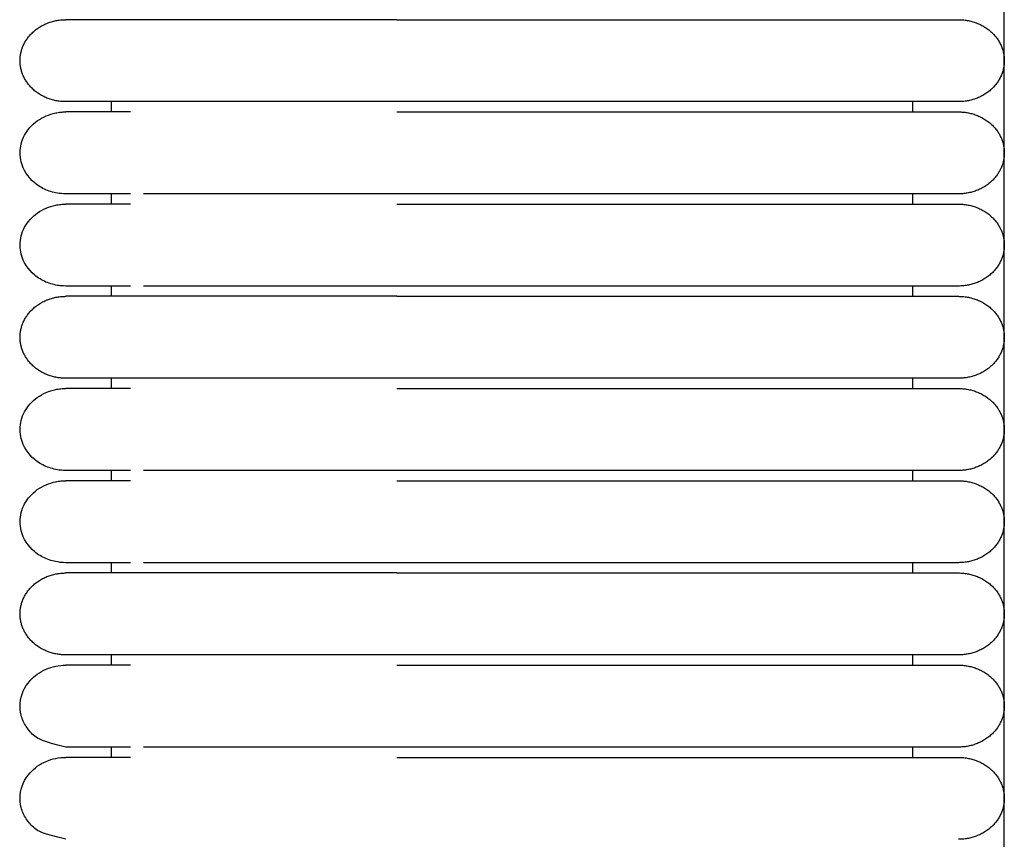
# Model space of a CAD drawing. Header units: millimetres. Extents: x -31695 to -19845, y -5614 to 7253.
# Tile 285 of 432: x -28383 to -28334, y 5281 to 5322. Entities that reach past the tile are written whole.
import ezdxf

# ---------------------------------------------------------------- set-up
doc = ezdxf.new("R2010")
doc.units = ezdxf.units.MM
doc.layers.add('2d', color=7, linetype='Continuous', true_color=0x000000)

msp = doc.modelspace()

# ---------------------------------------------------------------- linework, layer by layer
at = {"layer": '2d', "linetype": 'Continuous', "lineweight": -3}
msp.add_lwpolyline([(-28334.026, 4598.27), (-28334.026, 5374.719)], dxfattribs=at)
for points, weights, knots in [([(-28380.493, 5317.881), (-28382.76, 5317.881), (-28382.76, 5319.911), (-28382.76, 5321.941), (-28380.493, 5321.941)], [1, 0.707106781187, 1, 0.707106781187, 1], [0, 0, 0, 1.570796, 1.570796, 3.141593, 3.141593, 3.141593]), ([(-28364.104, 5321.941), (-28369.737, 5321.941), (-28373.721, 5321.941), (-28376.385, 5321.941), (-28377.298, 5321.941)], [1, 0.853553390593, 0.853553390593, 0.853553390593, 0.919067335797], [0, 0, 0, 9.941125, 9.941125, 16.590224, 16.590224, 16.590224]), ([(-28344.226, 5321.941), (-28340.94, 5321.941), (-28338.617, 5321.941), (-28336.293, 5321.941), (-28336.293, 5321.941)], [1, 0.853553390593, 0.853553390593, 0.853553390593, 1], [0, 0, 0, 5.79899, 5.79899, 11.59798, 11.59798, 11.59798]), ([(-28336.293, 5321.941), (-28334.026, 5321.941), (-28334.026, 5319.911), (-28334.026, 5317.881), (-28336.293, 5317.881)], [1, 0.707106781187, 1, 0.707106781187, 1], [6.283185, 6.283185, 6.283185, 9.424778, 9.424778, 12.566371, 12.566371, 12.566371]), ([(-28364.104, 5317.881), (-28369.737, 5317.881), (-28373.721, 5317.881), (-28376.385, 5317.881), (-28377.298, 5317.881)], [1, 0.853553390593, 0.853553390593, 0.853553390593, 0.919067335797], [0, 0, 0, 9.941125, 9.941125, 16.590224, 16.590224, 16.590224]), ([(-28336.293, 5317.881), (-28336.293, 5317.881), (-28338.617, 5317.881), (-28340.94, 5317.881), (-28344.226, 5317.881)], [1, 0.853553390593, 0.853553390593, 0.853553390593, 1], [0, 0, 0, 5.79899, 5.79899, 11.59798, 11.59798, 11.59798]), ([(-28344.226, 5317.374), (-28340.94, 5317.374), (-28338.617, 5317.374), (-28336.293, 5317.374), (-28336.293, 5317.374)], [1, 0.853553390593, 0.853553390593, 0.853553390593, 1], [0, 0, 0, 5.79899, 5.79899, 11.59798, 11.59798, 11.59798]), ([(-28336.293, 5317.374), (-28334.026, 5317.374), (-28334.026, 5315.344), (-28334.026, 5313.314), (-28336.293, 5313.314)], [1, 0.707106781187, 1, 0.707106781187, 1], [6.283185, 6.283185, 6.283185, 9.424778, 9.424778, 12.566371, 12.566371, 12.566371]), ([(-28336.293, 5313.314), (-28336.293, 5313.314), (-28338.617, 5313.314), (-28340.94, 5313.314), (-28344.226, 5313.314)], [1, 0.853553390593, 0.853553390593, 0.853553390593, 1], [0, 0, 0, 5.79899, 5.79899, 11.59798, 11.59798, 11.59798]), ([(-28344.226, 5312.806), (-28340.94, 5312.806), (-28338.617, 5312.806), (-28336.293, 5312.806), (-28336.293, 5312.806)], [1, 0.853553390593, 0.853553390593, 0.853553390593, 1], [0, 0, 0, 5.79899, 5.79899, 11.59798, 11.59798, 11.59798]), ([(-28336.293, 5312.806), (-28334.026, 5312.806), (-28334.026, 5310.777), (-28334.026, 5308.747), (-28336.293, 5308.747)], [1, 0.707106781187, 1, 0.707106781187, 1], [6.283185, 6.283185, 6.283185, 9.424778, 9.424778, 12.566371, 12.566371, 12.566371]), ([(-28336.293, 5308.747), (-28336.293, 5308.747), (-28338.617, 5308.747), (-28340.94, 5308.747), (-28344.226, 5308.747)], [1, 0.853553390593, 0.853553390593, 0.853553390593, 1], [0, 0, 0, 5.79899, 5.79899, 11.59798, 11.59798, 11.59798]), ([(-28380.493, 5304.179), (-28382.76, 5304.179), (-28382.76, 5306.209), (-28382.76, 5308.239), (-28380.493, 5308.239)], [1, 0.707106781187, 1, 0.707106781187, 1], [0, 0, 0, 1.570796, 1.570796, 3.141593, 3.141593, 3.141593]), ([(-28364.104, 5308.239), (-28369.737, 5308.239), (-28373.721, 5308.239), (-28376.385, 5308.239), (-28377.298, 5308.239)], [1, 0.853553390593, 0.853553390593, 0.853553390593, 0.919067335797], [0, 0, 0, 9.941125, 9.941125, 16.590224, 16.590224, 16.590224]), ([(-28344.226, 5308.239), (-28340.94, 5308.239), (-28338.617, 5308.239), (-28336.293, 5308.239), (-28336.293, 5308.239)], [1, 0.853553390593, 0.853553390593, 0.853553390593, 1], [0, 0, 0, 5.79899, 5.79899, 11.59798, 11.59798, 11.59798]), ([(-28336.293, 5308.239), (-28334.026, 5308.239), (-28334.026, 5306.209), (-28334.026, 5304.179), (-28336.293, 5304.179)], [1, 0.707106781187, 1, 0.707106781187, 1], [6.283185, 6.283185, 6.283185, 9.424778, 9.424778, 12.566371, 12.566371, 12.566371]), ([(-28364.104, 5304.179), (-28369.737, 5304.179), (-28373.721, 5304.179), (-28376.385, 5304.179), (-28377.298, 5304.179)], [1, 0.853553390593, 0.853553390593, 0.853553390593, 0.919067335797], [0, 0, 0, 9.941125, 9.941125, 16.590224, 16.590224, 16.590224]), ([(-28336.293, 5304.179), (-28336.293, 5304.179), (-28338.617, 5304.179), (-28340.94, 5304.179), (-28344.226, 5304.179)], [1, 0.853553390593, 0.853553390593, 0.853553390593, 1], [0, 0, 0, 5.79899, 5.79899, 11.59798, 11.59798, 11.59798]), ([(-28344.226, 5303.672), (-28340.94, 5303.672), (-28338.617, 5303.672), (-28336.293, 5303.672), (-28336.293, 5303.672)], [1, 0.853553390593, 0.853553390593, 0.853553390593, 1], [0, 0, 0, 5.79899, 5.79899, 11.59798, 11.59798, 11.59798]), ([(-28336.293, 5303.672), (-28334.026, 5303.672), (-28334.026, 5301.642), (-28334.026, 5299.612), (-28336.293, 5299.612)], [1, 0.707106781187, 1, 0.707106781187, 1], [6.283185, 6.283185, 6.283185, 9.424778, 9.424778, 12.566371, 12.566371, 12.566371]), ([(-28336.293, 5299.612), (-28336.293, 5299.612), (-28338.617, 5299.612), (-28340.94, 5299.612), (-28344.226, 5299.612)], [1, 0.853553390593, 0.853553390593, 0.853553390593, 1], [0, 0, 0, 5.79899, 5.79899, 11.59798, 11.59798, 11.59798]), ([(-28344.226, 5299.104), (-28340.94, 5299.104), (-28338.617, 5299.104), (-28336.293, 5299.104), (-28336.293, 5299.104)], [1, 0.853553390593, 0.853553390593, 0.853553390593, 1], [0, 0, 0, 5.79899, 5.79899, 11.59798, 11.59798, 11.59798]), ([(-28336.293, 5299.104), (-28334.026, 5299.104), (-28334.026, 5297.075), (-28334.026, 5295.045), (-28336.293, 5295.045)], [1, 0.707106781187, 1, 0.707106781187, 1], [6.283185, 6.283185, 6.283185, 9.424778, 9.424778, 12.566371, 12.566371, 12.566371]), ([(-28336.293, 5295.045), (-28336.293, 5295.045), (-28338.617, 5295.045), (-28340.94, 5295.045), (-28344.226, 5295.045)], [1, 0.853553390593, 0.853553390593, 0.853553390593, 1], [0, 0, 0, 5.79899, 5.79899, 11.59798, 11.59798, 11.59798]), ([(-28380.493, 5290.477), (-28382.76, 5290.477), (-28382.76, 5292.507), (-28382.76, 5294.537), (-28380.493, 5294.537)], [1, 0.707106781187, 1, 0.707106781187, 1], [0, 0, 0, 1.570796, 1.570796, 3.141593, 3.141593, 3.141593]), ([(-28364.104, 5294.537), (-28369.737, 5294.537), (-28373.721, 5294.537), (-28376.385, 5294.537), (-28377.298, 5294.537)], [1, 0.853553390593, 0.853553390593, 0.853553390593, 0.919067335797], [0, 0, 0, 9.941125, 9.941125, 16.590224, 16.590224, 16.590224]), ([(-28344.226, 5294.537), (-28340.94, 5294.537), (-28338.617, 5294.537), (-28336.293, 5294.537), (-28336.293, 5294.537)], [1, 0.853553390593, 0.853553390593, 0.853553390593, 1], [0, 0, 0, 5.79899, 5.79899, 11.59798, 11.59798, 11.59798]), ([(-28336.293, 5294.537), (-28334.026, 5294.537), (-28334.026, 5292.507), (-28334.026, 5290.477), (-28336.293, 5290.477)], [1, 0.707106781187, 1, 0.707106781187, 1], [6.283185, 6.283185, 6.283185, 9.424778, 9.424778, 12.566371, 12.566371, 12.566371]), ([(-28364.104, 5290.477), (-28369.737, 5290.477), (-28373.721, 5290.477), (-28376.385, 5290.477), (-28377.298, 5290.477)], [1, 0.853553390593, 0.853553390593, 0.853553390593, 0.919067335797], [0, 0, 0, 9.941125, 9.941125, 16.590224, 16.590224, 16.590224]), ([(-28336.293, 5290.477), (-28336.293, 5290.477), (-28338.617, 5290.477), (-28340.94, 5290.477), (-28344.226, 5290.477)], [1, 0.853553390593, 0.853553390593, 0.853553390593, 1], [0, 0, 0, 5.79899, 5.79899, 11.59798, 11.59798, 11.59798]), ([(-28344.226, 5289.97), (-28340.94, 5289.97), (-28338.617, 5289.97), (-28336.293, 5289.97), (-28336.293, 5289.97)], [1, 0.853553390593, 0.853553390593, 0.853553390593, 1], [0, 0, 0, 5.79899, 5.79899, 11.59798, 11.59798, 11.59798]), ([(-28336.293, 5289.97), (-28334.026, 5289.97), (-28334.026, 5287.94), (-28334.026, 5285.91), (-28336.293, 5285.91)], [1, 0.707106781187, 1, 0.707106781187, 1], [6.283185, 6.283185, 6.283185, 9.424778, 9.424778, 12.566371, 12.566371, 12.566371]), ([(-28336.293, 5285.91), (-28336.293, 5285.91), (-28338.617, 5285.91), (-28340.94, 5285.91), (-28344.226, 5285.91)], [1, 0.853553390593, 0.853553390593, 0.853553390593, 1], [0, 0, 0, 5.79899, 5.79899, 11.59798, 11.59798, 11.59798]), ([(-28344.226, 5285.402), (-28340.94, 5285.402), (-28338.617, 5285.402), (-28336.293, 5285.402), (-28336.293, 5285.402)], [1, 0.853553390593, 0.853553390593, 0.853553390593, 1], [0, 0, 0, 5.79899, 5.79899, 11.59798, 11.59798, 11.59798]), ([(-28336.293, 5285.402), (-28334.026, 5285.402), (-28334.026, 5283.372), (-28334.026, 5281.343), (-28336.293, 5281.343)], [1, 0.707106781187, 1, 0.707106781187, 1], [6.283185, 6.283185, 6.283185, 9.424778, 9.424778, 12.566371, 12.566371, 12.566371])]:
    msp.add_rational_spline(points, weights, degree=2, knots=knots, dxfattribs=at)
for points in [[(-28377.298, 5321.941), (-28380.493, 5321.941), (-28380.493, 5321.941)], [(-28377.298, 5317.881), (-28380.493, 5317.881), (-28380.493, 5317.881)], [(-28377.298, 5308.239), (-28380.493, 5308.239), (-28380.493, 5308.239)], [(-28377.298, 5304.179), (-28380.493, 5304.179), (-28380.493, 5304.179)], [(-28377.298, 5294.537), (-28380.493, 5294.537), (-28380.493, 5294.537)], [(-28377.298, 5290.477), (-28380.493, 5290.477), (-28380.493, 5290.477)]]:
    msp.add_rational_spline(points, [0.919067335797, 0.951503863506, 1], degree=2, dxfattribs=at)
for points, degree in [([(-28364.104, 5321.941), (-28354.165, 5321.941), (-28344.226, 5321.941)], 2), ([(-28378.226, 5317.374), (-28378.226, 5317.628), (-28378.226, 5317.881)], 2), ([(-28344.226, 5317.881), (-28354.165, 5317.881), (-28364.104, 5317.881)], 2), ([(-28338.56, 5317.374), (-28338.56, 5317.628), (-28338.56, 5317.881)], 2), ([(-28364.104, 5317.374), (-28354.165, 5317.374), (-28344.226, 5317.374)], 2), ([(-28378.226, 5312.807), (-28378.226, 5313.06), (-28378.226, 5313.314)], 2), ([(-28344.226, 5313.314), (-28354.165, 5313.314), (-28364.104, 5313.314)], 2), ([(-28338.56, 5312.807), (-28338.56, 5313.06), (-28338.56, 5313.314)], 2), ([(-28364.104, 5312.806), (-28354.165, 5312.806), (-28344.226, 5312.806)], 2), ([(-28378.226, 5308.239), (-28378.226, 5308.493), (-28378.226, 5308.747)], 2), ([(-28344.226, 5308.747), (-28354.165, 5308.747), (-28364.104, 5308.747)], 2), ([(-28338.56, 5308.239), (-28338.56, 5308.493), (-28338.56, 5308.747)], 2), ([(-28364.104, 5308.239), (-28354.165, 5308.239), (-28344.226, 5308.239)], 2), ([(-28378.226, 5303.672), (-28378.226, 5303.926), (-28378.226, 5304.179)], 2), ([(-28344.226, 5304.179), (-28354.165, 5304.179), (-28364.104, 5304.179)], 2), ([(-28338.56, 5303.672), (-28338.56, 5303.926), (-28338.56, 5304.179)], 2), ([(-28364.104, 5303.672), (-28354.165, 5303.672), (-28344.226, 5303.672)], 2), ([(-28378.226, 5299.105), (-28378.226, 5299.358), (-28378.226, 5299.612)], 2), ([(-28344.226, 5299.612), (-28354.165, 5299.612), (-28364.104, 5299.612)], 2), ([(-28338.56, 5299.105), (-28338.56, 5299.358), (-28338.56, 5299.612)], 2), ([(-28364.104, 5299.104), (-28354.165, 5299.104), (-28344.226, 5299.104)], 2), ([(-28378.226, 5294.537), (-28378.226, 5294.791), (-28378.226, 5295.045)], 2), ([(-28344.226, 5295.045), (-28354.165, 5295.045), (-28364.104, 5295.045)], 2), ([(-28338.56, 5294.537), (-28338.56, 5294.791), (-28338.56, 5295.045)], 2), ([(-28364.104, 5294.537), (-28354.165, 5294.537), (-28344.226, 5294.537)], 2), ([(-28378.226, 5289.97), (-28378.226, 5290.224), (-28378.226, 5290.477)], 2), ([(-28344.226, 5290.477), (-28354.165, 5290.477), (-28364.104, 5290.477)], 2), ([(-28338.56, 5289.97), (-28338.56, 5290.223), (-28338.56, 5290.477)], 2), ([(-28364.104, 5289.97), (-28354.165, 5289.97), (-28344.226, 5289.97)], 2), ([(-28380.488, 5285.91), (-28380.488, 5285.91), (-28380.488, 5285.91), (-28380.487, 5285.91)], 3), ([(-28378.226, 5285.403), (-28378.226, 5285.656), (-28378.226, 5285.91)], 2), ([(-28344.226, 5285.91), (-28354.165, 5285.91), (-28364.104, 5285.91)], 2), ([(-28338.56, 5285.402), (-28338.56, 5285.656), (-28338.56, 5285.91)], 2), ([(-28364.104, 5285.402), (-28354.165, 5285.402), (-28344.226, 5285.402)], 2)]:
    msp.add_open_spline(points, degree=degree, dxfattribs=at)
for points, knots in [([(-28380.493, 5313.314), (-28380.681, 5313.32), (-28380.757, 5313.327), (-28380.831, 5313.337), (-28381.055, 5313.367), (-28381.273, 5313.427), (-28381.477, 5313.515), (-28381.68, 5313.603), (-28381.87, 5313.718), (-28382.035, 5313.856), (-28382.366, 5314.131), (-28382.602, 5314.497), (-28382.703, 5314.892), (-28382.779, 5315.188), (-28382.778, 5315.5), (-28382.703, 5315.796), (-28382.627, 5316.092), (-28382.477, 5316.372), (-28382.265, 5316.61), (-28382.054, 5316.847), (-28381.782, 5317.041), (-28381.476, 5317.173), (-28381.324, 5317.239), (-28381.163, 5317.289), (-28380.997, 5317.323), (-28380.915, 5317.34), (-28380.831, 5317.353), (-28380.705, 5317.365), (-28380.662, 5317.369), (-28380.588, 5317.372), (-28380.525, 5317.373), (-28380.493, 5317.374)], [23.444778, 23.444778, 23.444778, 23.444778, 23.445497, 23.445497, 23.445497, 24.045981, 24.045981, 24.045981, 24.646831, 24.646831, 24.646831, 25.861191, 25.861191, 25.861191, 26.766804, 26.766804, 26.766804, 27.671762, 27.671762, 27.671762, 28.577075, 28.577075, 28.577075, 29.026838, 29.026838, 29.026838, 29.266289, 29.266289, 29.386008, 29.386008, 29.475737, 29.475737, 29.475737, 29.475737]), ([(-28377.298, 5317.374), (-28378.075, 5317.374), (-28378.711, 5317.374), (-28379.203, 5317.374), (-28379.623, 5317.374), (-28379.938, 5317.374), (-28380.152, 5317.374), (-28380.366, 5317.374), (-28380.477, 5317.374), (-28380.493, 5317.374)], [0, 0, 0, 0, 8.649968, 8.649968, 8.649968, 15.950267, 15.950267, 15.950267, 23.144584, 23.144584, 23.144584, 23.144584]), ([(-28377.3, 5313.314), (-28378.073, 5313.314), (-28378.71, 5313.314), (-28379.203, 5313.314), (-28379.623, 5313.314), (-28379.939, 5313.314), (-28380.152, 5313.314), (-28380.366, 5313.314), (-28380.478, 5313.314), (-28380.493, 5313.314)], [0.006565, 0.006565, 0.006565, 0.006565, 8.58507, 8.58507, 8.58507, 15.830676, 15.830676, 15.830676, 22.971093, 22.971093, 22.971093, 22.971093]), ([(-28364.104, 5313.314), (-28364.33, 5313.314), (-28364.563, 5313.314), (-28364.789, 5313.314), (-28365.017, 5313.314), (-28365.245, 5313.314), (-28365.473, 5313.314), (-28365.701, 5313.314), (-28365.928, 5313.314), (-28366.155, 5313.314), (-28366.381, 5313.314), (-28366.607, 5313.314), (-28366.832, 5313.314), (-28367.058, 5313.314), (-28367.282, 5313.314), (-28367.504, 5313.314), (-28367.727, 5313.314), (-28367.949, 5313.314), (-28368.168, 5313.314), (-28368.388, 5313.314), (-28368.606, 5313.314), (-28368.823, 5313.314), (-28369.039, 5313.314), (-28369.254, 5313.314), (-28369.466, 5313.314), (-28369.679, 5313.314), (-28369.888, 5313.314), (-28370.094, 5313.314), (-28370.299, 5313.314), (-28370.502, 5313.314), (-28370.7, 5313.314), (-28370.899, 5313.314), (-28371.094, 5313.314), (-28371.285, 5313.314), (-28371.477, 5313.314), (-28371.664, 5313.314), (-28371.848, 5313.314), (-28372.031, 5313.314), (-28372.211, 5313.314), (-28372.386, 5313.314), (-28372.562, 5313.314), (-28372.733, 5313.314), (-28372.9, 5313.314), (-28372.984, 5313.314), (-28373.067, 5313.314), (-28373.148, 5313.314), (-28373.23, 5313.314), (-28373.31, 5313.314), (-28373.389, 5313.314), (-28373.548, 5313.314), (-28373.702, 5313.314), (-28373.957, 5313.314), (-28373.992, 5313.314), (-28374.027, 5313.314), (-28374.165, 5313.314), (-28374.199, 5313.314), (-28374.234, 5313.314), (-28374.344, 5313.314), (-28374.353, 5313.314), (-28374.361, 5313.314), (-28374.47, 5313.314), (-28374.537, 5313.314), (-28374.603, 5313.314), (-28374.668, 5313.314), (-28374.734, 5313.314), (-28374.799, 5313.314), (-28374.91, 5313.314), (-28374.926, 5313.314), (-28374.942, 5313.314), (-28375.052, 5313.314), (-28375.114, 5313.314), (-28375.176, 5313.314), (-28375.236, 5313.314), (-28375.297, 5313.314), (-28375.357, 5313.314), (-28375.504, 5313.314), (-28375.533, 5313.314), (-28375.562, 5313.314), (-28375.676, 5313.314), (-28375.69, 5313.314), (-28375.704, 5313.314), (-28375.801, 5313.314), (-28375.808, 5313.314), (-28375.815, 5313.314), (-28375.923, 5313.314), (-28375.977, 5313.314), (-28376.029, 5313.314), (-28376.081, 5313.314), (-28376.132, 5313.314), (-28376.183, 5313.314), (-28376.645, 5313.314)], [0, 0, 0, 0, 0.643984, 0.643984, 0.643984, 1.289245, 1.289245, 1.289245, 1.935683, 1.935683, 1.935683, 2.583186, 2.583186, 2.583186, 3.231641, 3.231641, 3.231641, 3.880954, 3.880954, 3.880954, 4.531054, 4.531054, 4.531054, 5.181916, 5.181916, 5.181916, 5.831835, 5.831835, 5.831835, 6.475739, 6.475739, 6.475739, 7.113965, 7.113965, 7.113965, 7.746574, 7.746574, 7.746574, 8.373493, 8.373493, 8.373493, 8.994597, 8.994597, 8.994597, 9.302878, 9.302878, 9.302878, 9.609619, 9.609619, 9.609619, 10.361257, 10.361257, 10.361257, 10.648537, 10.648537, 10.648537, 10.901517, 10.901517, 10.901517, 11.083116, 11.083116, 11.083116, 11.375201, 11.375201, 11.375201, 11.742883, 11.742883, 11.742883, 11.964832, 11.964832, 11.964832, 12.262298, 12.262298, 12.262298, 12.711715, 12.711715, 12.711715, 13.013432, 13.013432, 13.013432, 13.240813, 13.240813, 13.240813, 13.469123, 13.469123, 13.469123, 13.774975, 13.774975, 13.774975, 14.08247, 14.08247, 14.08247, 14.08247]), ([(-28380.493, 5308.747), (-28380.681, 5308.753), (-28380.757, 5308.759), (-28380.831, 5308.769), (-28381.055, 5308.8), (-28381.273, 5308.86), (-28381.477, 5308.948), (-28381.68, 5309.035), (-28381.87, 5309.151), (-28382.035, 5309.288), (-28382.366, 5309.564), (-28382.602, 5309.93), (-28382.703, 5310.325), (-28382.779, 5310.621), (-28382.778, 5310.933), (-28382.703, 5311.228), (-28382.627, 5311.524), (-28382.477, 5311.805), (-28382.265, 5312.042), (-28382.054, 5312.28), (-28381.782, 5312.474), (-28381.476, 5312.606), (-28381.324, 5312.672), (-28381.163, 5312.722), (-28380.997, 5312.756), (-28380.915, 5312.773), (-28380.831, 5312.785), (-28380.705, 5312.798), (-28380.662, 5312.801), (-28380.588, 5312.804), (-28380.525, 5312.806), (-28380.493, 5312.807)], [23.44531, 23.44531, 23.44531, 23.44531, 23.445674, 23.445674, 23.445674, 24.04614, 24.04614, 24.04614, 24.646973, 24.646973, 24.646973, 25.861297, 25.861297, 25.861297, 26.766884, 26.766884, 26.766884, 27.671815, 27.671815, 27.671815, 28.577101, 28.577101, 28.577101, 29.026851, 29.026851, 29.026851, 29.266296, 29.266296, 29.386011, 29.386011, 29.475738, 29.475738, 29.475738, 29.475738]), ([(-28377.298, 5312.807), (-28378.075, 5312.807), (-28378.711, 5312.807), (-28379.203, 5312.807), (-28379.623, 5312.807), (-28379.938, 5312.807), (-28380.152, 5312.807), (-28380.366, 5312.807), (-28380.477, 5312.807), (-28380.493, 5312.807)], [0, 0, 0, 0, 8.649968, 8.649968, 8.649968, 15.950267, 15.950267, 15.950267, 23.144584, 23.144584, 23.144584, 23.144584]), ([(-28377.3, 5308.747), (-28378.073, 5308.747), (-28378.71, 5308.747), (-28379.203, 5308.747), (-28379.623, 5308.747), (-28379.939, 5308.747), (-28380.152, 5308.747), (-28380.366, 5308.747), (-28380.478, 5308.747), (-28380.493, 5308.747)], [0.006565, 0.006565, 0.006565, 0.006565, 8.585071, 8.585071, 8.585071, 15.830677, 15.830677, 15.830677, 22.971094, 22.971094, 22.971094, 22.971094]), ([(-28364.104, 5308.747), (-28364.33, 5308.747), (-28364.563, 5308.747), (-28364.789, 5308.747), (-28365.017, 5308.747), (-28365.245, 5308.747), (-28365.473, 5308.747), (-28365.701, 5308.747), (-28365.928, 5308.747), (-28366.155, 5308.747), (-28366.381, 5308.747), (-28366.607, 5308.747), (-28366.832, 5308.747), (-28367.058, 5308.747), (-28367.282, 5308.747), (-28367.504, 5308.747), (-28367.727, 5308.747), (-28367.949, 5308.747), (-28368.168, 5308.747), (-28368.388, 5308.747), (-28368.606, 5308.747), (-28368.823, 5308.747), (-28369.039, 5308.747), (-28369.254, 5308.747), (-28369.466, 5308.747), (-28369.679, 5308.747), (-28369.888, 5308.747), (-28370.094, 5308.747), (-28370.299, 5308.747), (-28370.502, 5308.747), (-28370.7, 5308.747), (-28370.899, 5308.747), (-28371.094, 5308.747), (-28371.285, 5308.747), (-28371.476, 5308.747), (-28371.663, 5308.747), (-28371.848, 5308.747), (-28372.031, 5308.747), (-28372.211, 5308.747), (-28372.386, 5308.747), (-28372.562, 5308.747), (-28372.733, 5308.747), (-28372.9, 5308.747), (-28372.984, 5308.747), (-28373.067, 5308.747), (-28373.148, 5308.747), (-28373.229, 5308.747), (-28373.31, 5308.747), (-28373.389, 5308.747), (-28373.547, 5308.747), (-28373.701, 5308.747), (-28373.957, 5308.747), (-28373.992, 5308.747), (-28374.027, 5308.747), (-28374.165, 5308.747), (-28374.199, 5308.747), (-28374.234, 5308.747), (-28374.344, 5308.747), (-28374.353, 5308.747), (-28374.361, 5308.747), (-28374.47, 5308.747), (-28374.537, 5308.747), (-28374.603, 5308.747), (-28374.668, 5308.747), (-28374.734, 5308.747), (-28374.799, 5308.747), (-28374.91, 5308.747), (-28374.926, 5308.747), (-28374.942, 5308.747), (-28375.052, 5308.747), (-28375.114, 5308.747), (-28375.176, 5308.747), (-28375.236, 5308.747), (-28375.297, 5308.747), (-28375.357, 5308.747), (-28375.504, 5308.747), (-28375.533, 5308.747), (-28375.562, 5308.747), (-28375.676, 5308.747), (-28375.69, 5308.747), (-28375.704, 5308.747), (-28375.801, 5308.747), (-28375.808, 5308.747), (-28375.815, 5308.747), (-28375.923, 5308.747), (-28375.977, 5308.747), (-28376.029, 5308.747), (-28376.081, 5308.747), (-28376.132, 5308.747), (-28376.183, 5308.747), (-28376.645, 5308.747)], [0, 0, 0, 0, 0.643984, 0.643984, 0.643984, 1.289245, 1.289245, 1.289245, 1.935683, 1.935683, 1.935683, 2.583186, 2.583186, 2.583186, 3.231641, 3.231641, 3.231641, 3.880954, 3.880954, 3.880954, 4.531054, 4.531054, 4.531054, 5.181916, 5.181916, 5.181916, 5.831835, 5.831835, 5.831835, 6.475738, 6.475738, 6.475738, 7.113964, 7.113964, 7.113964, 7.746573, 7.746573, 7.746573, 8.373493, 8.373493, 8.373493, 8.994596, 8.994596, 8.994596, 9.302877, 9.302877, 9.302877, 9.609618, 9.609618, 9.609618, 10.361257, 10.361257, 10.361257, 10.648537, 10.648537, 10.648537, 10.901517, 10.901517, 10.901517, 11.083116, 11.083116, 11.083116, 11.3752, 11.3752, 11.3752, 11.742882, 11.742882, 11.742882, 11.964831, 11.964831, 11.964831, 12.262298, 12.262298, 12.262298, 12.711714, 12.711714, 12.711714, 13.013432, 13.013432, 13.013432, 13.240812, 13.240812, 13.240812, 13.469123, 13.469123, 13.469123, 13.774974, 13.774974, 13.774974, 14.08247, 14.08247, 14.08247, 14.08247]), ([(-28380.493, 5299.612), (-28380.681, 5299.618), (-28380.757, 5299.625), (-28380.831, 5299.635), (-28381.055, 5299.665), (-28381.273, 5299.725), (-28381.477, 5299.813), (-28381.68, 5299.901), (-28381.87, 5300.016), (-28382.035, 5300.154), (-28382.366, 5300.429), (-28382.602, 5300.795), (-28382.703, 5301.19), (-28382.779, 5301.486), (-28382.778, 5301.798), (-28382.703, 5302.094), (-28382.627, 5302.39), (-28382.477, 5302.67), (-28382.265, 5302.908), (-28382.054, 5303.145), (-28381.782, 5303.339), (-28381.476, 5303.471), (-28381.324, 5303.537), (-28381.163, 5303.587), (-28380.997, 5303.621), (-28380.915, 5303.638), (-28380.831, 5303.651), (-28380.705, 5303.663), (-28380.662, 5303.667), (-28380.588, 5303.67), (-28380.525, 5303.671), (-28380.493, 5303.672)], [23.445209, 23.445209, 23.445209, 23.445209, 23.44564, 23.44564, 23.44564, 24.04611, 24.04611, 24.04611, 24.646946, 24.646946, 24.646946, 25.861277, 25.861277, 25.861277, 26.766869, 26.766869, 26.766869, 27.671805, 27.671805, 27.671805, 28.577096, 28.577096, 28.577096, 29.026848, 29.026848, 29.026848, 29.266294, 29.266294, 29.38601, 29.38601, 29.475738, 29.475738, 29.475738, 29.475738]), ([(-28377.298, 5303.672), (-28378.075, 5303.672), (-28378.711, 5303.672), (-28379.203, 5303.672), (-28379.623, 5303.672), (-28379.938, 5303.672), (-28380.152, 5303.672), (-28380.366, 5303.672), (-28380.477, 5303.672), (-28380.493, 5303.672)], [0, 0, 0, 0, 8.649968, 8.649968, 8.649968, 15.950267, 15.950267, 15.950267, 23.144584, 23.144584, 23.144584, 23.144584]), ([(-28377.298, 5299.612), (-28378.073, 5299.612), (-28378.709, 5299.612), (-28379.203, 5299.612), (-28379.623, 5299.612), (-28379.939, 5299.612), (-28380.152, 5299.612), (-28380.366, 5299.612), (-28380.478, 5299.612), (-28380.493, 5299.612)], [0, 0, 0, 0, 8.585131, 8.585131, 8.585131, 15.830708, 15.830708, 15.830708, 22.971096, 22.971096, 22.971096, 22.971096]), ([(-28364.104, 5299.612), (-28364.33, 5299.612), (-28364.563, 5299.612), (-28364.789, 5299.612), (-28365.017, 5299.612), (-28365.245, 5299.612), (-28365.473, 5299.612), (-28365.701, 5299.612), (-28365.928, 5299.612), (-28366.155, 5299.612), (-28366.381, 5299.612), (-28366.607, 5299.612), (-28366.832, 5299.612), (-28367.058, 5299.612), (-28367.282, 5299.612), (-28367.504, 5299.612), (-28367.727, 5299.612), (-28367.949, 5299.612), (-28368.168, 5299.612), (-28368.388, 5299.612), (-28368.606, 5299.612), (-28368.823, 5299.612), (-28369.039, 5299.612), (-28369.254, 5299.612), (-28369.466, 5299.612), (-28369.679, 5299.612), (-28369.888, 5299.612), (-28370.094, 5299.612), (-28370.299, 5299.612), (-28370.502, 5299.612), (-28370.7, 5299.612), (-28370.899, 5299.612), (-28371.094, 5299.612), (-28371.285, 5299.612), (-28371.477, 5299.612), (-28371.664, 5299.612), (-28371.848, 5299.612), (-28372.031, 5299.612), (-28372.211, 5299.612), (-28372.386, 5299.612), (-28372.562, 5299.612), (-28372.733, 5299.612), (-28372.9, 5299.612), (-28372.984, 5299.612), (-28373.067, 5299.612), (-28373.148, 5299.612), (-28373.229, 5299.612), (-28373.31, 5299.612), (-28373.389, 5299.612), (-28373.547, 5299.612), (-28373.701, 5299.612), (-28373.957, 5299.612), (-28373.992, 5299.612), (-28374.027, 5299.612), (-28374.165, 5299.612), (-28374.199, 5299.612), (-28374.234, 5299.612), (-28374.344, 5299.612), (-28374.353, 5299.612), (-28374.361, 5299.612), (-28374.47, 5299.612), (-28374.537, 5299.612), (-28374.603, 5299.612), (-28374.668, 5299.612), (-28374.734, 5299.612), (-28374.799, 5299.612), (-28374.91, 5299.612), (-28374.926, 5299.612), (-28374.942, 5299.612), (-28375.052, 5299.612), (-28375.114, 5299.612), (-28375.176, 5299.612), (-28375.236, 5299.612), (-28375.297, 5299.612), (-28375.357, 5299.612), (-28375.504, 5299.612), (-28375.533, 5299.612), (-28375.562, 5299.612), (-28375.676, 5299.612), (-28375.69, 5299.612), (-28375.704, 5299.612), (-28375.801, 5299.612), (-28375.808, 5299.612), (-28375.815, 5299.612), (-28375.923, 5299.612), (-28375.977, 5299.612), (-28376.029, 5299.612), (-28376.081, 5299.612), (-28376.132, 5299.612), (-28376.183, 5299.612), (-28376.645, 5299.612)], [0, 0, 0, 0, 0.643984, 0.643984, 0.643984, 1.289245, 1.289245, 1.289245, 1.935683, 1.935683, 1.935683, 2.583186, 2.583186, 2.583186, 3.231641, 3.231641, 3.231641, 3.880954, 3.880954, 3.880954, 4.531054, 4.531054, 4.531054, 5.181916, 5.181916, 5.181916, 5.831835, 5.831835, 5.831835, 6.475739, 6.475739, 6.475739, 7.113965, 7.113965, 7.113965, 7.746573, 7.746573, 7.746573, 8.373493, 8.373493, 8.373493, 8.994596, 8.994596, 8.994596, 9.302877, 9.302877, 9.302877, 9.609619, 9.609619, 9.609619, 10.361257, 10.361257, 10.361257, 10.648537, 10.648537, 10.648537, 10.901517, 10.901517, 10.901517, 11.083116, 11.083116, 11.083116, 11.375201, 11.375201, 11.375201, 11.742882, 11.742882, 11.742882, 11.964832, 11.964832, 11.964832, 12.262298, 12.262298, 12.262298, 12.711714, 12.711714, 12.711714, 13.013432, 13.013432, 13.013432, 13.240813, 13.240813, 13.240813, 13.469123, 13.469123, 13.469123, 13.774974, 13.774974, 13.774974, 14.08247, 14.08247, 14.08247, 14.08247]), ([(-28380.493, 5295.045), (-28380.681, 5295.051), (-28380.757, 5295.057), (-28380.831, 5295.067), (-28381.055, 5295.098), (-28381.273, 5295.158), (-28381.477, 5295.246), (-28381.68, 5295.333), (-28381.87, 5295.448), (-28382.035, 5295.586), (-28382.366, 5295.862), (-28382.602, 5296.228), (-28382.703, 5296.623), (-28382.779, 5296.919), (-28382.778, 5297.23), (-28382.703, 5297.526), (-28382.627, 5297.822), (-28382.477, 5298.103), (-28382.265, 5298.34), (-28382.054, 5298.578), (-28381.782, 5298.772), (-28381.476, 5298.904), (-28381.324, 5298.969), (-28381.163, 5299.02), (-28380.997, 5299.054), (-28380.915, 5299.071), (-28380.831, 5299.083), (-28380.705, 5299.096), (-28380.662, 5299.099), (-28380.588, 5299.102), (-28380.525, 5299.104), (-28380.493, 5299.105)], [23.44557, 23.44557, 23.44557, 23.44557, 23.44576, 23.44576, 23.44576, 24.046218, 24.046218, 24.046218, 24.647042, 24.647042, 24.647042, 25.861349, 25.861349, 25.861349, 26.766923, 26.766923, 26.766923, 27.671841, 27.671841, 27.671841, 28.577114, 28.577114, 28.577114, 29.026858, 29.026858, 29.026858, 29.266299, 29.266299, 29.386012, 29.386012, 29.475738, 29.475738, 29.475738, 29.475738]), ([(-28377.298, 5299.105), (-28378.075, 5299.105), (-28378.711, 5299.105), (-28379.203, 5299.105), (-28379.623, 5299.105), (-28379.938, 5299.105), (-28380.152, 5299.105), (-28380.366, 5299.105), (-28380.477, 5299.105), (-28380.493, 5299.105)], [0, 0, 0, 0, 8.649968, 8.649968, 8.649968, 15.950267, 15.950267, 15.950267, 23.144584, 23.144584, 23.144584, 23.144584]), ([(-28377.298, 5295.045), (-28378.073, 5295.045), (-28378.709, 5295.045), (-28379.203, 5295.045), (-28379.623, 5295.045), (-28379.939, 5295.045), (-28380.152, 5295.045), (-28380.366, 5295.045), (-28380.478, 5295.045), (-28380.493, 5295.045)], [0, 0, 0, 0, 8.585132, 8.585132, 8.585132, 15.830709, 15.830709, 15.830709, 22.971097, 22.971097, 22.971097, 22.971097]), ([(-28364.104, 5295.045), (-28364.33, 5295.045), (-28364.563, 5295.045), (-28364.789, 5295.045), (-28365.017, 5295.045), (-28365.245, 5295.045), (-28365.473, 5295.045), (-28365.701, 5295.045), (-28365.928, 5295.045), (-28366.155, 5295.045), (-28366.381, 5295.045), (-28366.607, 5295.045), (-28366.832, 5295.045), (-28367.058, 5295.045), (-28367.282, 5295.045), (-28367.504, 5295.045), (-28367.727, 5295.045), (-28367.949, 5295.045), (-28368.168, 5295.045), (-28368.388, 5295.045), (-28368.606, 5295.045), (-28368.823, 5295.045), (-28369.039, 5295.045), (-28369.254, 5295.045), (-28369.466, 5295.045), (-28369.678, 5295.045), (-28369.887, 5295.045), (-28370.094, 5295.045), (-28370.299, 5295.045), (-28370.502, 5295.045), (-28370.7, 5295.045), (-28370.899, 5295.045), (-28371.094, 5295.045), (-28371.285, 5295.045), (-28371.476, 5295.045), (-28371.663, 5295.045), (-28371.848, 5295.045), (-28372.031, 5295.045), (-28372.211, 5295.045), (-28372.386, 5295.045), (-28372.562, 5295.045), (-28372.733, 5295.045), (-28372.9, 5295.045), (-28372.984, 5295.045), (-28373.066, 5295.045), (-28373.148, 5295.045), (-28373.229, 5295.045), (-28373.31, 5295.045), (-28373.389, 5295.045), (-28373.547, 5295.045), (-28373.701, 5295.045), (-28373.957, 5295.045), (-28373.992, 5295.045), (-28374.027, 5295.045), (-28374.165, 5295.045), (-28374.199, 5295.045), (-28374.234, 5295.045), (-28374.344, 5295.045), (-28374.353, 5295.045), (-28374.361, 5295.045), (-28374.47, 5295.045), (-28374.537, 5295.045), (-28374.603, 5295.045), (-28374.668, 5295.045), (-28374.734, 5295.045), (-28374.799, 5295.045), (-28374.91, 5295.045), (-28374.926, 5295.045), (-28374.942, 5295.045), (-28375.052, 5295.045), (-28375.114, 5295.045), (-28375.176, 5295.045), (-28375.236, 5295.045), (-28375.297, 5295.045), (-28375.357, 5295.045), (-28375.504, 5295.045), (-28375.533, 5295.045), (-28375.562, 5295.045), (-28375.676, 5295.045), (-28375.69, 5295.045), (-28375.704, 5295.045), (-28375.801, 5295.045), (-28375.808, 5295.045), (-28375.815, 5295.045), (-28375.923, 5295.045), (-28375.977, 5295.045), (-28376.029, 5295.045), (-28376.081, 5295.045), (-28376.132, 5295.045), (-28376.183, 5295.045), (-28376.645, 5295.045)], [0, 0, 0, 0, 0.643984, 0.643984, 0.643984, 1.289245, 1.289245, 1.289245, 1.935684, 1.935684, 1.935684, 2.583186, 2.583186, 2.583186, 3.231641, 3.231641, 3.231641, 3.880954, 3.880954, 3.880954, 4.531055, 4.531055, 4.531055, 5.181917, 5.181917, 5.181917, 5.831836, 5.831836, 5.831836, 6.475739, 6.475739, 6.475739, 7.113965, 7.113965, 7.113965, 7.746574, 7.746574, 7.746574, 8.373494, 8.373494, 8.373494, 8.994597, 8.994597, 8.994597, 9.302878, 9.302878, 9.302878, 9.60962, 9.60962, 9.60962, 10.361258, 10.361258, 10.361258, 10.648538, 10.648538, 10.648538, 10.901518, 10.901518, 10.901518, 11.083117, 11.083117, 11.083117, 11.375202, 11.375202, 11.375202, 11.742883, 11.742883, 11.742883, 11.964833, 11.964833, 11.964833, 12.262299, 12.262299, 12.262299, 12.711716, 12.711716, 12.711716, 13.013433, 13.013433, 13.013433, 13.240814, 13.240814, 13.240814, 13.469124, 13.469124, 13.469124, 13.774976, 13.774976, 13.774976, 14.082471, 14.082471, 14.082471, 14.082471]), ([(-28380.488, 5285.91), (-28381.68, 5286.198), (-28381.869, 5286.314), (-28382.035, 5286.452), (-28382.2, 5286.589), (-28382.343, 5286.749), (-28382.456, 5286.925), (-28382.569, 5287.1), (-28382.652, 5287.291), (-28382.703, 5287.488), (-28382.753, 5287.685), (-28382.771, 5287.89), (-28382.754, 5288.092), (-28382.72, 5288.495), (-28382.547, 5288.889), (-28382.266, 5289.206), (-28382.054, 5289.443), (-28381.782, 5289.637), (-28381.476, 5289.769), (-28381.171, 5289.901), (-28380.832, 5289.97), (-28380.493, 5289.97)], [27.520768, 27.520768, 27.520768, 27.520768, 29.220802, 29.220802, 29.220802, 30.919983, 30.919983, 30.919983, 32.619453, 32.619453, 32.619453, 34.319732, 34.319732, 34.319732, 37.755656, 37.755656, 37.755656, 40.317792, 40.317792, 40.317792, 42.878079, 42.878079, 42.878079, 42.878079]), ([(-28377.298, 5289.97), (-28378.075, 5289.97), (-28378.711, 5289.97), (-28379.203, 5289.97), (-28379.623, 5289.97), (-28379.939, 5289.97), (-28380.152, 5289.97), (-28380.366, 5289.97), (-28380.478, 5289.97), (-28380.493, 5289.97)], [0, 0, 0, 0, 8.64999, 8.64999, 8.64999, 15.950307, 15.950307, 15.950307, 23.144641, 23.144641, 23.144641, 23.144641]), ([(-28377.299, 5285.91), (-28378.073, 5285.91), (-28378.707, 5285.91), (-28379.198, 5285.91), (-28379.617, 5285.91), (-28379.933, 5285.91), (-28380.147, 5285.91), (-28380.361, 5285.91), (-28380.472, 5285.91), (-28380.487, 5285.91)], [0.021129, 0.021129, 0.021129, 0.021129, 8.582817, 8.582817, 8.582817, 15.826699, 15.826699, 15.826699, 22.965417, 22.965417, 22.965417, 22.965417]), ([(-28364.104, 5285.91), (-28364.33, 5285.91), (-28364.563, 5285.91), (-28364.789, 5285.91), (-28365.017, 5285.91), (-28365.245, 5285.91), (-28365.473, 5285.91), (-28365.701, 5285.91), (-28365.928, 5285.91), (-28366.155, 5285.91), (-28366.381, 5285.91), (-28366.607, 5285.91), (-28366.832, 5285.91), (-28367.058, 5285.91), (-28367.282, 5285.91), (-28367.504, 5285.91), (-28367.727, 5285.91), (-28367.949, 5285.91), (-28368.168, 5285.91), (-28368.388, 5285.91), (-28368.606, 5285.91), (-28368.823, 5285.91), (-28369.039, 5285.91), (-28369.254, 5285.91), (-28369.466, 5285.91), (-28369.678, 5285.91), (-28369.887, 5285.91), (-28370.094, 5285.91), (-28370.299, 5285.91), (-28370.502, 5285.91), (-28370.7, 5285.91), (-28370.899, 5285.91), (-28371.094, 5285.91), (-28371.285, 5285.91), (-28371.476, 5285.91), (-28371.663, 5285.91), (-28371.848, 5285.91), (-28372.031, 5285.91), (-28372.211, 5285.91), (-28372.386, 5285.91), (-28372.562, 5285.91), (-28372.733, 5285.91), (-28372.9, 5285.91), (-28372.984, 5285.91), (-28373.067, 5285.91), (-28373.148, 5285.91), (-28373.229, 5285.91), (-28373.31, 5285.91), (-28373.389, 5285.91), (-28373.547, 5285.91), (-28373.701, 5285.91), (-28373.957, 5285.91), (-28373.992, 5285.91), (-28374.027, 5285.91), (-28374.165, 5285.91), (-28374.199, 5285.91), (-28374.234, 5285.91), (-28374.344, 5285.91), (-28374.353, 5285.91), (-28374.361, 5285.91), (-28374.47, 5285.91), (-28374.537, 5285.91), (-28374.603, 5285.91), (-28374.668, 5285.91), (-28374.734, 5285.91), (-28374.799, 5285.91), (-28374.91, 5285.91), (-28374.926, 5285.91), (-28374.942, 5285.91), (-28375.052, 5285.91), (-28375.114, 5285.91), (-28375.176, 5285.91), (-28375.236, 5285.91), (-28375.297, 5285.91), (-28375.357, 5285.91), (-28375.504, 5285.91), (-28375.533, 5285.91), (-28375.562, 5285.91), (-28375.676, 5285.91), (-28375.69, 5285.91), (-28375.704, 5285.91), (-28375.801, 5285.91), (-28375.808, 5285.91), (-28375.815, 5285.91), (-28375.923, 5285.91), (-28375.977, 5285.91), (-28376.029, 5285.91), (-28376.081, 5285.91), (-28376.132, 5285.91), (-28376.183, 5285.91), (-28376.645, 5285.91)], [0, 0, 0, 0, 0.643984, 0.643984, 0.643984, 1.289245, 1.289245, 1.289245, 1.935683, 1.935683, 1.935683, 2.583186, 2.583186, 2.583186, 3.231641, 3.231641, 3.231641, 3.880954, 3.880954, 3.880954, 4.531054, 4.531054, 4.531054, 5.181916, 5.181916, 5.181916, 5.831835, 5.831835, 5.831835, 6.475739, 6.475739, 6.475739, 7.113965, 7.113965, 7.113965, 7.746573, 7.746573, 7.746573, 8.373493, 8.373493, 8.373493, 8.994596, 8.994596, 8.994596, 9.302877, 9.302877, 9.302877, 9.609619, 9.609619, 9.609619, 10.361257, 10.361257, 10.361257, 10.648537, 10.648537, 10.648537, 10.901517, 10.901517, 10.901517, 11.083116, 11.083116, 11.083116, 11.375201, 11.375201, 11.375201, 11.742882, 11.742882, 11.742882, 11.964832, 11.964832, 11.964832, 12.262298, 12.262298, 12.262298, 12.711714, 12.711714, 12.711714, 13.013432, 13.013432, 13.013432, 13.240813, 13.240813, 13.240813, 13.469123, 13.469123, 13.469123, 13.774974, 13.774974, 13.774974, 14.08247, 14.08247, 14.08247, 14.08247]), ([(-28380.488, 5281.343), (-28381.68, 5281.631), (-28381.869, 5281.747), (-28382.035, 5281.884), (-28382.2, 5282.022), (-28382.343, 5282.182), (-28382.456, 5282.357), (-28382.569, 5282.533), (-28382.652, 5282.723), (-28382.703, 5282.921), (-28382.753, 5283.118), (-28382.771, 5283.322), (-28382.754, 5283.524), (-28382.72, 5283.928), (-28382.547, 5284.322), (-28382.266, 5284.638), (-28382.054, 5284.876), (-28381.782, 5285.07), (-28381.476, 5285.201), (-28381.171, 5285.333), (-28380.832, 5285.403), (-28380.493, 5285.403)], [27.520769, 27.520769, 27.520769, 27.520769, 29.220803, 29.220803, 29.220803, 30.919983, 30.919983, 30.919983, 32.619453, 32.619453, 32.619453, 34.319732, 34.319732, 34.319732, 37.755656, 37.755656, 37.755656, 40.317792, 40.317792, 40.317792, 42.878079, 42.878079, 42.878079, 42.878079]), ([(-28377.298, 5285.403), (-28378.075, 5285.403), (-28378.711, 5285.403), (-28379.203, 5285.403), (-28379.623, 5285.403), (-28379.939, 5285.403), (-28380.152, 5285.403), (-28380.366, 5285.403), (-28380.478, 5285.403), (-28380.493, 5285.403)], [0, 0, 0, 0, 8.64999, 8.64999, 8.64999, 15.950307, 15.950307, 15.950307, 23.144641, 23.144641, 23.144641, 23.144641])]:
    msp.add_open_spline(points, degree=3, knots=knots, dxfattribs=at)

doc.saveas('drawing.dxf')
